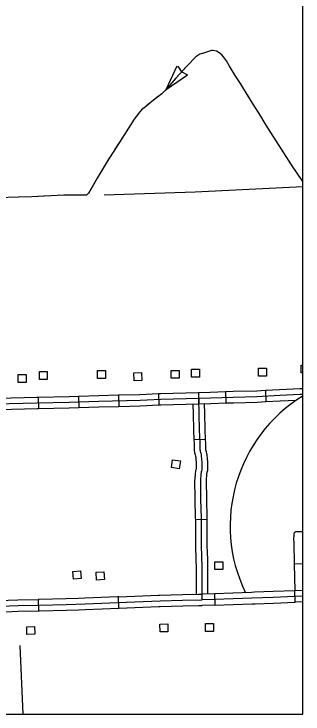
# Model space of a CAD drawing. Extents: x 1084508 to 1142749, y 1057638 to 1093403.
# Drawn here: x 1141555 to 1142749, y 1057640 to 1060532 of the extents above; entities that cross this region are included whole.
import ezdxf

# ---------------------------------------------------------------- set-up
doc = ezdxf.new("R2010")
doc.units = 0
for name, color, linetype in [('DSN_DRFT_Named-Boundary', 7, 'Continuous'), ('Level 31', 7, 'Continuous'), ('Level 32', 7, 'Continuous'), ('Level 43', 7, 'Continuous'), ('Level 45', 7, 'Continuous'), ('Level 5', 7, 'Continuous'), ('Level 56', 7, 'Continuous'), ('Level 63', 7, 'Continuous')]:
    doc.layers.add(name, color=color, linetype=linetype)

msp = doc.modelspace()

# ---------------------------------------------------------------- linework, layer by layer
at = {"layer": 'DSN_DRFT_Named-Boundary'}
msp.add_lwpolyline([(1084507.9, 1057640), (1142749.2, 1057640), (1142749.2, 1093403.4), (1084507.9, 1093403.4)], close=True, dxfattribs=at)
at = {"layer": 'Level 31'}
for p, q in [((1142712.2, 1058260.4), (1142749.2, 1058261.2)), ((1141987.7, 1058077.5), (1141986, 1058124.5)), ((1141986, 1058124.5), (1141986, 1058124.5)), ((1142383.9, 1058136.2), (1142385, 1058089.1)), ((1142384, 1058136.2), (1142384.9, 1058089.1)), ((1142716.6, 1058101.9), (1142714.8, 1058148.9)), ((1142749.2, 1058149.9), (1142715, 1058148.9)), ((1142749.2, 1058126.4), (1142715.7, 1058125.4)), ((1141655.1, 1058113), (1141656.1, 1058065.9)), ((1142749.2, 1058102.8), (1142716.4, 1058101.9))]:
    msp.add_line(p, q, dxfattribs=at)
for points in [[(1142749.2, 1058393.2), (1142727.9, 1058392.8), (1142720.4, 1058392.5), (1142718.3, 1058392.2), (1142716.6, 1058391.6), (1142715.3, 1058390.9), (1142714, 1058389.6), (1142712.9, 1058388.2), (1142712.2, 1058386.6), (1142711.4, 1058383.8), (1142710.9, 1058381.9), (1142710.8, 1058379.1), (1142710.8, 1058376.1), (1142710.5, 1058365.3), (1142711.1, 1058345.1), (1142712.2, 1058260.4)], [(1142712.2, 1058260.4), (1142715.1, 1058148.9)], [(1141986, 1058124.5), (1141982.8, 1058124.4), (1141916.7, 1058121.6), (1141847.4, 1058118.4), (1141820.6, 1058117.6)], [(1141986, 1058124.5), (1142151.6, 1058130.8)], [(1142151.6, 1058130.8), (1142157.8, 1058131), (1142250.9, 1058133.7), (1142317.7, 1058134.9)], [(1142317.7, 1058134.9), (1142332, 1058135.2)], [(1142384, 1058136.2), (1142332, 1058135.2)], [(1142715.7, 1058125.4), (1142626, 1058121.8), (1142537.5, 1058118.9), (1142459.9, 1058115.2), (1142384.5, 1058112.7), (1142332.5, 1058111.6)], [(1142549.3, 1058142.8), (1142536.6, 1058142.4), (1142459, 1058138.7), (1142383.8, 1058136.2), (1142383.9, 1058136.2)], [(1142714.8, 1058148.9), (1142625.2, 1058145.4), (1142549.3, 1058142.8)], [(1140661.9, 1058054.5), (1140717.8, 1058056), (1140753.2, 1058056.8), (1140869, 1058059.5), (1140946.9, 1058061.6), (1141028.9, 1058064), (1141098.3, 1058066.9), (1141159.4, 1058070.7), (1141297.9, 1058077), (1141428.3, 1058082.6), (1141571.2, 1058087.7), (1141658.7, 1058089.5), (1141770.6, 1058092.6), (1141848.3, 1058094.9), (1141917.7, 1058098.1), (1141983.7, 1058100.9), (1142158.6, 1058107.5), (1142251.4, 1058110.2), (1142332.5, 1058111.6)], [(1141489.1, 1058108.3), (1141570.5, 1058111.2), (1141655.1, 1058113)], [(1141820.6, 1058117.6), (1141769.9, 1058116.1), (1141658.2, 1058113), (1141655.1, 1058113)], [(1142385, 1058089.1), (1142385.2, 1058089.1), (1142460.9, 1058091.7), (1142538.5, 1058095.4), (1142550.9, 1058095.8)], [(1142550.9, 1058095.8), (1142626.9, 1058098.3), (1142716.6, 1058101.9)], [(1141656.1, 1058065.9), (1141659.3, 1058066), (1141771.2, 1058069.1), (1141822, 1058070.6)], [(1141822, 1058070.6), (1141849.2, 1058071.4), (1141918.8, 1058074.6), (1141984.7, 1058077.4), (1141987.7, 1058077.5)], [(1141987.7, 1058077.5), (1142153.4, 1058083.8)], [(1142153.4, 1058083.8), (1142159.3, 1058084), (1142252, 1058086.6), (1142318.6, 1058087.8)], [(1142318.6, 1058087.8), (1142332.9, 1058088.1)], [(1142384.9, 1058089.1), (1142332.9, 1058088.1)], [(1141490.8, 1058061.3), (1141571.8, 1058064.2), (1141656.1, 1058065.9)]]:
    msp.add_lwpolyline(points, dxfattribs=at)
at = {"layer": 'Level 32'}
for p, q in [((1142317.7, 1058967.1), (1142318.9, 1058920)), ((1142428.4, 1058970.7), (1142429.8, 1058923.6)), ((1142593.6, 1058976), (1142595.9, 1058928.9)), ((1141655, 1058947.3), (1141656.3, 1058900.2)), ((1141820.6, 1058952), (1141822.1, 1058905)), ((1141986.4, 1058956.6), (1141987.6, 1058909.5)), ((1142151.5, 1058962.4), (1142153.8, 1058915.4))]:
    msp.add_line(p, q, dxfattribs=at)
for points in [[(1142317.7, 1058967.1), (1142160.3, 1058962.9), (1142151.5, 1058962.4)], [(1142428.4, 1058970.7), (1142366, 1058968.8), (1142317.4, 1058967.1)], [(1142593.6, 1058976), (1142557.9, 1058974.3), (1142460.2, 1058971.6), (1142428.4, 1058970.7)], [(1142749.2, 1058983.6), (1142736.3, 1058983.2), (1142652.1, 1058978.7), (1142593.6, 1058976)], [(1142318.3, 1058943.5), (1142161.2, 1058939.3), (1142075.8, 1058935.2), (1141905.3, 1058931), (1141782.6, 1058927.3), (1141649.2, 1058923.6), (1141477.8, 1058919.9), (1141304.2, 1058912), (1141194.9, 1058907), (1141141.2, 1058905.7), (1141105.2, 1058905.7), (1141067.7, 1058907.6), (1141035.2, 1058910.2), (1140974.1, 1058914.9), (1140830, 1058925), (1140744.6, 1058932.3), (1140666.1, 1058937.6), (1140638, 1058938.8)], [(1141655, 1058947.3), (1141648.6, 1058947.1), (1141489.5, 1058943.7)], [(1141820.6, 1058952), (1141781.9, 1058950.8), (1141655, 1058947.3)], [(1141986.4, 1058956.6), (1141904.6, 1058954.6), (1141820.6, 1058952)], [(1142151.5, 1058962.4), (1142075, 1058958.7), (1141986.4, 1058956.6)], [(1142749.2, 1058960.1), (1142737.4, 1058959.7), (1142653.3, 1058955.2), (1142558.8, 1058950.7), (1142460.9, 1058948.1), (1142366.8, 1058945.2), (1142318.3, 1058943.5)], [(1142720.5, 1058935.2), (1142654.5, 1058931.7), (1142595.9, 1058928.9)], [(1141822.1, 1058905), (1141783.2, 1058903.8), (1141656.3, 1058900.2)], [(1141987.6, 1058909.5), (1141905.9, 1058907.5), (1141822.1, 1058905)], [(1142153.8, 1058915.4), (1142076.7, 1058911.7), (1141987.6, 1058909.5)], [(1142318.9, 1058920), (1142162.1, 1058915.8), (1142153.8, 1058915.4)], [(1142429.8, 1058923.6), (1142367.6, 1058921.7), (1142319.1, 1058920)], [(1142595.9, 1058928.9), (1142559.7, 1058927.2), (1142461.6, 1058924.5), (1142429.8, 1058923.6)], [(1141656.3, 1058900.2), (1141649.8, 1058900.1), (1141490.5, 1058896.6)]]:
    msp.add_lwpolyline(points, dxfattribs=at)
at = {"layer": 'Level 43'}
for p, q in [((1142183.7, 1060219.5), (1142229.6, 1060317)), ((1142231.5, 1060316.7), (1142246.9, 1060292.5)), ((1142183.7, 1060219.5), (1142272.2, 1060281)), ((1142272.7, 1060279.1), (1142247.2, 1060292.3))]:
    msp.add_line(p, q, dxfattribs=at)
for points in [[(1142749.2, 1059837.7), (1142745.8, 1059843.4), (1142701.3, 1059909.3), (1142670.2, 1059958.6), (1142638, 1060007.7), (1142603.8, 1060061), (1142592.7, 1060079), (1142575.3, 1060110.1), (1142533.6, 1060174.5), (1142488.6, 1060248.7), (1142468.9, 1060277.2), (1142445.1, 1060316), (1142432.3, 1060338.6), (1142421, 1060355), (1142413.3, 1060363.1), (1142402.3, 1060371.9), (1142392.1, 1060377.5), (1142378.5, 1060380.9), (1142370.6, 1060380.6), (1142338.3, 1060370.4), (1142323.2, 1060366.4), (1142305.6, 1060354.3), (1142270, 1060317.6), (1142223.5, 1060266.6), (1142199.2, 1060237.9), (1142179.8, 1060215.5), (1142165.1, 1060202.3), (1142123.7, 1060170.8), (1142098, 1060148.4), (1142081.8, 1060135.9), (1142074.5, 1060127.8), (1142051, 1060097), (1142008.5, 1060030.2), (1141940.2, 1059922.6), (1141898.4, 1059853.6), (1141882.3, 1059824.6), (1141862.1, 1059790.9), (1141857.3, 1059785.4), (1141854.4, 1059782.8), (1141848.5, 1059782.8), (1141833.5, 1059783.9), (1141760.5, 1059782.8), (1141628.8, 1059776.2), (1141573, 1059774.7), (1141484.3, 1059771.8)], [(1142405.3, 1060369.6), (1142402.3, 1060371.9), (1142392.1, 1060377.5), (1142378.5, 1060380.9), (1142370.6, 1060380.6), (1142338.3, 1060370.4), (1142323.2, 1060366.4), (1142305.6, 1060354.3), (1142294.4, 1060342.7)], [(1142498.1, 1060233.1), (1142488.6, 1060248.7), (1142468.9, 1060277.2), (1142445.1, 1060316), (1142432.3, 1060338.6)], [(1142265.7, 1060312.9), (1142223.5, 1060266.6), (1142199.2, 1060237.9), (1142183.4, 1060219.7)], [(1142152.3, 1060192.5), (1142123.7, 1060170.8), (1142103.9, 1060153.6)], [(1142585.2, 1060092.2), (1142575.3, 1060110.1), (1142533.6, 1060174.5), (1142519.6, 1060197.7)], [(1142103.9, 1060153.6), (1142098, 1060148.4), (1142081.8, 1060135.9), (1142074.5, 1060127.8), (1142060.6, 1060109.6)], [(1142037.3, 1060075.4), (1142008.5, 1060030.2), (1141970.6, 1059970.5)], [(1142674.1, 1059952.4), (1142670.2, 1059958.6), (1142638, 1060007.7), (1142606.5, 1060056.7)], [(1141948.4, 1059935.5), (1141940.2, 1059922.6), (1141898.4, 1059853.6), (1141884.6, 1059828.8)], [(1142730.7, 1059865.7), (1142701.3, 1059909.3), (1142696.2, 1059917.3)], [(1142749.2, 1059837.7), (1142745.8, 1059843.4), (1142730.7, 1059865.7)], [(1141702.7, 1059779.9), (1141628.8, 1059776.2), (1141578.5, 1059774.9)], [(1141863.5, 1059793.2), (1141862.1, 1059790.9), (1141857.3, 1059785.4), (1141854.4, 1059782.8), (1141848.5, 1059782.8), (1141833.5, 1059783.9), (1141760.5, 1059782.8), (1141744, 1059782)]]:
    msp.add_lwpolyline(points, dxfattribs=at)
at = {"layer": 'Level 45'}
for p, q in [((1142346.6, 1058773.8), (1142299.6, 1058772.4)), ((1142352.7, 1058443.4), (1142305.6, 1058442.7))]:
    msp.add_line(p, q, dxfattribs=at)
for points in [[(1142332.5, 1058111.6), (1142332.2, 1058148.9), (1142332.6, 1058245.5), (1142329.9, 1058335.9), (1142329.6, 1058412), (1142329, 1058450.9), (1142327.5, 1058526.4), (1142326.3, 1058606.5), (1142328.1, 1058631.4), (1142329, 1058638.2), (1142329.7, 1058641.7), (1142330.8, 1058645.4), (1142331.9, 1058648.7), (1142332.2, 1058650.9), (1142332.8, 1058653.8), (1142332.8, 1058658.8), (1142331.9, 1058675.5), (1142330.8, 1058697.5), (1142330.3, 1058702.9), (1142329.6, 1058707.7), (1142329, 1058710.4), (1142327.7, 1058716.7), (1142326.3, 1058720.6), (1142325.7, 1058723), (1142325, 1058726.5), (1142324.3, 1058731), (1142324.2, 1058736.6), (1142323.5, 1058759.3), (1142321.9, 1058814.3), (1142320.1, 1058880.2), (1142318.3, 1058943.5)], [(1142299.6, 1058772.4), (1142298.3, 1058813.7), (1142296.5, 1058879.6), (1142295.4, 1058919.4)], [(1142346.6, 1058773.8), (1142345.4, 1058815), (1142343.6, 1058880.9), (1142342.5, 1058920.8)], [(1142303, 1058610.4), (1142304.6, 1058633.8), (1142305.8, 1058642.2), (1142306.8, 1058647.4), (1142308.4, 1058652.5), (1142308.9, 1058654), (1142308.9, 1058654.6), (1142309.2, 1058656), (1142309.2, 1058658.2), (1142308.4, 1058674.3), (1142307.3, 1058695.8), (1142306.9, 1058700.1), (1142306.4, 1058703.7), (1142306, 1058705.4), (1142305, 1058710.2), (1142303.6, 1058714), (1142302.7, 1058718.2), (1142301.8, 1058722.4), (1142300.8, 1058729), (1142300.7, 1058735.9), (1142300, 1058758.6), (1142299.6, 1058772.4)], [(1142349.9, 1058607), (1142351.5, 1058628.9), (1142352.2, 1058634.3), (1142352.6, 1058636), (1142353.3, 1058638.4), (1142355, 1058643.5), (1142355.5, 1058647.3), (1142356.3, 1058651.6), (1142356.3, 1058659.4), (1142355.4, 1058676.6), (1142354.3, 1058699.3), (1142353.6, 1058705.8), (1142352.8, 1058711.8), (1142352.1, 1058715.3), (1142350.3, 1058723.2), (1142348.9, 1058727.1), (1142348.8, 1058727.9), (1142348.2, 1058730.6), (1142347.8, 1058733.1), (1142347.7, 1058737.2), (1142347, 1058760), (1142346.6, 1058773.8)], [(1142305.6, 1058442.7), (1142305.5, 1058450.5), (1142304, 1058526), (1142302.7, 1058607.2), (1142303, 1058610.4)], [(1142352.7, 1058443.4), (1142352.6, 1058451.3), (1142351.1, 1058526.8), (1142349.8, 1058605.9), (1142349.9, 1058607)], [(1142308.1, 1058276.6), (1142306.3, 1058335.5), (1142306, 1058411.8), (1142305.6, 1058442.7)], [(1142355.2, 1058278.1), (1142353.4, 1058336.3), (1142353.1, 1058412.2), (1142352.7, 1058443.4)], [(1142308.8, 1058134.7), (1142308.7, 1058148.8), (1142309.1, 1058245.2), (1142308.1, 1058276.6)], [(1142355.8, 1058135.6), (1142355.7, 1058148.9), (1142356.2, 1058245.8), (1142355.2, 1058278.1)]]:
    msp.add_lwpolyline(points, dxfattribs=at)
at = {"layer": 'Level 5'}
msp.add_line((1141578.5, 1057922.8), (1141591, 1057640), dxfattribs=at)
msp.add_lwpolyline([(1142749.2, 1059818.3), (1142303.6, 1059796), (1141926.7, 1059782.9)], dxfattribs=at)
at = {"layer": 'Level 56'}
msp.add_lwpolyline([(1142749.2, 1059049), (1142741.3, 1059049), (1142741.3, 1059081.6), (1142749.2, 1059081.6)], dxfattribs=at)
for points in [[(1141659.4, 1059022.5), (1141659.4, 1059055.2), (1141692.2, 1059055.2), (1141692.2, 1059022.5)], [(1141900.4, 1059026.2), (1141900.4, 1059058.8), (1141933.2, 1059058.8), (1141933.2, 1059026.2)], [(1142050.7, 1059017), (1142049.4, 1059049.7), (1142082.1, 1059051), (1142083.4, 1059018.4)], [(1142204.9, 1059026.9), (1142204.9, 1059059.6), (1142237.6, 1059059.6), (1142237.6, 1059026.9)], [(1142288.4, 1059031.2), (1142288.4, 1059063.9), (1142321.2, 1059063.9), (1142321.2, 1059031.2)], [(1142565.6, 1059035.3), (1142565.6, 1059068), (1142598.3, 1059068), (1142598.3, 1059035.3)], [(1141571.9, 1059009.8), (1141571.9, 1059042.5), (1141604.7, 1059042.5), (1141604.7, 1059009.8)], [(1142205.4, 1058658.2), (1142210, 1058690.5), (1142242.5, 1058685.9), (1142237.9, 1058653.5)], [(1142384.8, 1058236.4), (1142384.8, 1058269.1), (1142417.6, 1058269.1), (1142417.6, 1058236.4)], [(1141799.9, 1058196.7), (1141797.1, 1058229.3), (1141829.8, 1058232), (1141832.5, 1058199.4)], [(1141896, 1058193), (1141893.6, 1058225.6), (1141926.2, 1058228), (1141928.7, 1058195.5)], [(1142158.2, 1057978.9), (1142157, 1058011.6), (1142189.8, 1058012.8), (1142191, 1057980.1)], [(1142346.8, 1057981.2), (1142346.8, 1058013.9), (1142379.5, 1058013.9), (1142379.5, 1057981.2)], [(1141608.1, 1057968.1), (1141607, 1058000.7), (1141639.7, 1058001.9), (1141640.9, 1057969.2)]]:
    msp.add_lwpolyline(points, close=True, dxfattribs=at)
at = {"layer": 'Level 63'}
msp.add_arc((1143078.1, 1058416.3), 630.1, 121.4613, 205.8889, dxfattribs=at)

doc.saveas('drawing.dxf')
